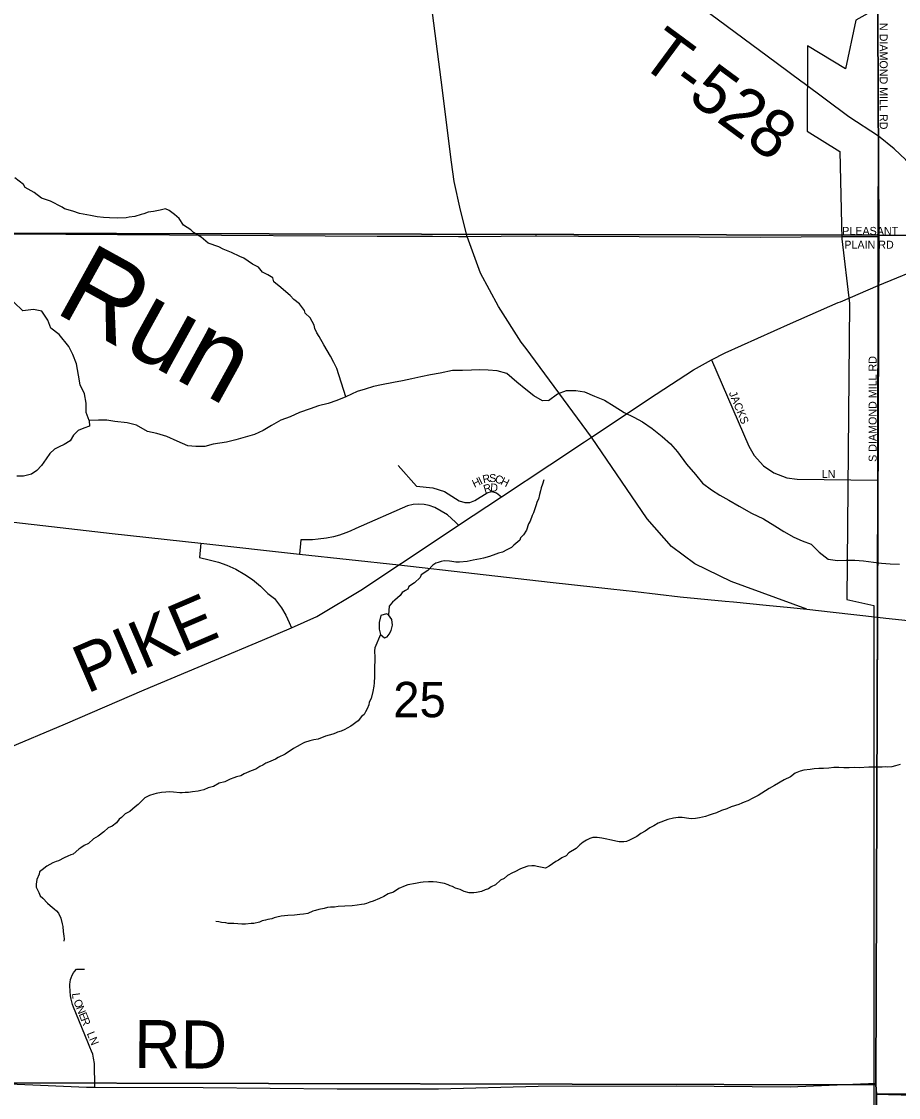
# Model space of a CAD drawing. Extents: x -209 to 4852, y 0 to 905.
# Drawn here: x 266.46 to 287.19, y 258.31 to 283.76 of the extents above; entities that cross this region are included whole.
import ezdxf

# ---------------------------------------------------------------- set-up
doc = ezdxf.new("R2010")
doc.units = 0
for name, color, linetype in [('GM_P_County_Alignment', 7, 'Continuous'), ('GM_X_Airport_Location_Class_2', 7, 'Continuous'), ('GM_X_Airport_Location_Class_3', 7, 'Continuous'), ('GM_X_County_Road', 7, 'Continuous'), ('GM_X_County_Road_Text', 7, 'Continuous'), ('GM_X_County_ROW', 7, 'Continuous'), ('GM_X_County_Subdivision_Text', 7, 'Continuous'), ('GM_X_Interstate_Location', 7, 'Continuous'), ('GM_X_Major_River', 7, 'Continuous'), ('GM_X_Minor_Lake_Text', 7, 'Continuous'), ('GM_X_Minor_River', 7, 'Continuous'), ('GM_X_Rail_Line', 7, 'Continuous'), ('GM_X_Rail_Line_Text', 7, 'Continuous'), ('GM_X_Section_Text', 7, 'Continuous'), ('GM_X_Township_Road', 7, 'Continuous'), ('GM_X_Township_Road_Text', 7, 'Continuous'), ('GM_X_Township_Text', 7, 'Continuous'), ('GM_X_US_Location', 7, 'Continuous')]:
    doc.layers.add(name, color=color, linetype=linetype)

msp = doc.modelspace()

# ---------------------------------------------------------------- linework, layer by layer
at = {"layer": 'GM_X_Airport_Location_Class_2'}
for points in [[(286.717, 280.636), (286.718, 281.051), (286.705, 284.619)], [(286.718, 281.051), (286.718, 281.051), (286.015, 281.507), (284.932, 282.319), (284.913, 282.333)], [(295.703, 269.423), (295.584, 269.83), (295.392, 270.277), (295.301, 270.418), (294.609, 271.309), (293.424, 272.716), (292.353, 274.016), (291.779, 274.731), (290.179, 276.706), (289.641, 277.46), (289.352, 277.959), (289.107, 278.463), (289.01, 278.584), (288.894, 278.755), (288.689, 279.025), (288.353, 279.386), (287.896, 279.861), (287.365, 280.496), (287.09, 280.753), (286.718, 281.051)], [(286.713, 277.524), (286.712, 278.679), (286.717, 280.636)], [(285.857, 278.677), (286.712, 278.679)], [(286.713, 277.524), (287.901, 278.011), (288.824, 278.386), (289.107, 278.463), (289.185, 278.471)], [(285.769, 277.115), (285.817, 277.136), (286.713, 277.524)], [(286.695, 270.295), (286.701, 272.916), (286.713, 277.524)], [(286.662, 258.396), (288.722, 258.338), (290.322, 258.339), (292.173, 258.35), (293.751, 258.374), (294.783, 258.388), (295.83, 258.403), (296.839, 258.425), (297.045, 258.451), (297.397, 258.602), (298.647, 259.196), (299.328, 259.462), (300.487, 259.87)]]:
    msp.add_lwpolyline(points, dxfattribs=at)
at = {"layer": 'GM_X_County_Road'}
for points in [[(274.126, 274.885), (273.912, 275.555), (273.84, 275.701), (273.76, 275.847), (273.68, 275.985), (273.607, 276.116), (273.491, 276.316), (273.44, 276.401), (273.389, 276.501), (273.376, 276.585), (273.281, 276.754), (273.163, 276.863), (273.149, 276.932), (273.032, 277.087), (272.898, 277.189), (272.809, 277.282), (272.705, 277.368), (272.586, 277.47), (272.422, 277.61), (272.394, 277.702), (272.282, 277.773), (272.155, 277.837), (272.059, 277.953), (271.917, 278.025), (271.715, 278.167), (271.618, 278.207), (271.423, 278.303), (271.22, 278.384), (271.122, 278.432), (270.867, 278.522), (270.703, 278.662), (270.524, 278.773), (270.457, 278.835), (270.285, 278.946), (270.183, 279.108), (270.071, 279.202), (269.945, 279.296), (269.862, 279.336), (269.733, 279.301), (269.58, 279.274), (269.451, 279.255), (269.351, 279.212), (269.282, 279.198), (269.137, 279.156), (269, 279.137), (268.932, 279.123), (268.727, 279.113), (268.537, 279.118), (268.393, 279.129), (268.242, 279.148), (268.083, 279.175), (267.826, 279.226), (267.668, 279.276), (267.473, 279.334), (267.413, 279.373), (267.143, 279.516), (266.925, 279.583), (266.754, 279.723), (266.544, 279.835), (266.5, 279.912), (266.299, 280.069)], [(278.918, 274.799), (278.775, 274.79), (278.573, 274.91), (278.379, 275.061), (278.171, 275.234), (277.933, 275.439), (277.706, 275.499), (277.493, 275.521), (277.288, 275.527), (277.097, 275.518), (276.883, 275.509), (276.647, 275.509), (276.355, 275.449), (276.125, 275.41), (275.895, 275.357), (275.687, 275.31), (275.465, 275.263), (275.25, 275.224), (274.966, 275.172), (274.775, 275.132), (274.582, 275.069), (274.39, 275.014), (274.126, 274.885), (273.91, 274.801), (273.71, 274.731), (273.48, 274.677), (273.279, 274.607), (273.025, 274.516), (272.808, 274.416), (272.585, 274.339), (272.367, 274.208), (272.173, 274.093), (271.964, 274), (271.526, 273.869), (271.303, 273.815), (270.989, 273.771), (270.789, 273.716), (270.575, 273.715), (270.385, 273.728), (270.137, 273.835), (269.889, 273.949), (269.654, 274.017), (269.435, 274.069), (269.172, 274.214), (268.953, 274.274), (268.664, 274.305), (268.475, 274.334), (268.276, 274.332), (268.055, 274.324), (267.985, 274.516), (267.984, 274.737), (267.945, 274.958), (267.845, 275.174), (267.806, 275.396), (267.753, 275.664), (267.668, 275.887), (267.575, 276.08), (267.347, 276.361), (267.146, 276.511), (267.076, 276.704), (266.937, 276.913), (266.74, 276.949), (266.488, 276.919), (266.273, 277.123)], [(278.918, 274.799), (279.126, 274.962), (279.341, 275.039), (279.562, 275.04), (279.766, 275.004), (280.006, 274.905), (280.239, 274.807), (280.47, 274.663), (280.709, 274.519), (280.934, 274.406), (281.136, 274.293), (281.367, 274.142), (281.604, 273.952), (281.804, 273.779), (281.966, 273.584), (282.177, 273.296), (282.39, 273.047), (282.559, 272.844), (282.767, 272.686), (282.968, 272.558), (283.178, 272.445), (283.424, 272.301), (283.716, 272.132), (284.001, 272.002), (284.269, 271.834), (284.478, 271.699), (284.718, 271.57), (284.912, 271.48), (285.131, 271.405), (285.315, 271.21), (285.53, 271.044), (285.75, 271.014), (285.955, 271.023), (286.161, 271.024), (286.366, 271.011), (286.6, 270.973), (286.79, 270.952), (286.994, 270.938), (287.215, 270.932)], [(268.055, 274.324), (268.06, 274.196), (267.93, 274.146), (267.792, 274.088), (267.683, 273.977), (267.604, 273.85), (267.465, 273.762), (267.342, 273.705), (267.235, 273.647), (267.126, 273.543), (267.04, 273.424), (266.929, 273.26), (266.82, 273.148), (266.689, 273.06), (266.506, 273.012), (266.347, 273.008)], [(278.802, 272.922), (278.776, 272.824), (278.744, 272.733), (278.727, 272.666), (278.702, 272.575), (278.677, 272.469), (278.645, 272.41), (278.62, 272.311), (278.603, 272.259), (278.563, 272.146), (278.531, 272.078), (278.482, 271.95), (278.442, 271.883), (278.393, 271.733), (278.322, 271.62), (278.252, 271.554), (278.236, 271.494), (278.096, 271.375), (278.042, 271.324), (277.934, 271.266), (277.827, 271.215), (277.735, 271.187), (277.674, 271.166), (277.521, 271.109), (277.383, 271.074), (277.307, 271.053), (277.132, 271.02), (276.994, 270.993), (276.812, 270.974), (276.728, 270.976), (276.63, 270.994), (276.577, 271.003), (276.448, 271.006), (276.38, 270.993), (276.311, 270.972), (276.25, 270.95), (276.18, 270.906), (276.064, 270.78), (275.909, 270.678), (275.885, 270.61), (275.745, 270.485), (275.614, 270.397), (275.59, 270.337), (275.536, 270.307), (275.459, 270.256), (275.412, 270.189), (275.28, 270.078), (275.226, 270.027), (275.148, 269.938), (275.13, 269.73)], [(274.945, 269.263), (274.81, 268.946), (274.803, 268.876), (274.807, 268.724), (274.8, 268.428), (274.805, 268.337), (274.803, 268.268), (274.792, 268.124), (274.783, 268.041), (274.765, 267.92), (274.723, 267.754), (274.675, 267.664), (274.666, 267.604), (274.625, 267.506), (274.586, 267.439), (274.554, 267.371), (274.492, 267.327), (274.414, 267.223), (274.36, 267.186), (274.298, 267.135), (274.244, 267.098), (274.159, 267.047), (274.098, 267.018), (274.013, 266.975), (273.929, 266.954), (273.876, 266.933), (273.814, 266.911), (273.73, 266.883), (273.646, 266.862), (273.47, 266.791), (273.371, 266.77), (273.272, 266.75), (273.149, 266.707), (273.096, 266.686), (273.042, 266.657), (272.972, 266.613), (272.888, 266.57), (272.687, 266.438), (272.526, 266.359), (272.457, 266.315), (272.296, 266.243), (272.235, 266.221), (272.165, 266.178), (272.088, 266.142), (271.996, 266.083)], [(271.996, 266.083), (271.889, 266.04), (271.72, 265.968), (271.643, 265.925), (271.536, 265.897), (271.475, 265.876), (271.391, 265.84), (271.26, 265.782), (271.131, 265.748), (270.992, 265.668), (270.87, 265.64), (270.77, 265.59), (270.694, 265.576), (270.633, 265.562), (270.496, 265.543), (270.405, 265.53), (270.321, 265.525), (270.252, 265.519), (270.199, 265.52), (270.048, 265.539), (269.957, 265.541), (269.866, 265.536), (269.767, 265.531), (269.638, 265.504), (269.584, 265.49), (269.485, 265.454), (269.37, 265.404), (269.214, 265.248), (269.144, 265.189), (269.013, 265.079), (268.905, 265.021), (268.82, 264.939), (268.765, 264.895), (268.703, 264.813), (268.595, 264.732), (268.502, 264.689), (268.402, 264.6), (268.27, 264.497), (268.155, 264.432), (268.038, 264.321), (267.939, 264.278), (267.861, 264.219), (267.807, 264.19), (267.676, 264.072), (267.622, 264.05), (267.553, 264.022), (267.461, 263.986), (267.33, 263.913), (267.277, 263.899), (267.193, 263.863), (267.054, 263.783), (266.946, 263.695), (266.884, 263.651), (266.875, 263.598), (266.819, 263.47), (266.801, 263.357), (266.799, 263.289), (266.864, 263.166), (266.9, 263.081), (266.96, 263.027), (267.071, 262.91), (267.13, 262.855), (267.227, 262.777), (267.279, 262.73), (267.33, 262.676), (267.388, 262.553), (267.415, 262.423), (267.429, 262.362), (267.441, 262.24), (267.454, 262.126), (267.46, 262.065), (267.458, 262.012)], [(287.228, 266.188), (287.121, 266.16), (287.037, 266.139), (286.931, 266.125), (286.878, 266.134), (286.809, 266.127), (286.597, 266.131), (286.491, 266.125), (286.263, 266.114), (286.141, 266.116), (286.027, 266.111), (285.898, 266.113), (285.784, 266.123), (285.663, 266.117), (285.541, 266.104), (285.42, 266.099), (285.306, 266.093), (285.199, 266.088), (285.1, 266.074), (284.956, 266.054), (284.864, 266.033), (284.749, 265.982), (284.642, 265.9), (284.488, 265.827), (284.258, 265.694), (284.135, 265.62), (283.874, 265.457), (283.744, 265.391), (283.629, 265.332), (283.545, 265.296), (283.484, 265.274), (283.415, 265.245), (283.232, 265.187), (283.132, 265.144), (283.01, 265.1), (282.887, 265.049), (282.788, 265.013), (282.712, 264.991), (282.628, 264.962), (282.559, 264.941), (282.49, 264.927), (282.391, 264.913), (282.308, 264.907), (282.232, 264.909), (282.073, 264.934), (281.982, 264.936), (281.868, 264.923), (281.738, 264.887), (281.509, 264.8), (281.409, 264.741), (281.309, 264.689), (281.202, 264.615), (281.102, 264.556), (281.002, 264.49), (280.91, 264.438), (280.833, 264.401), (280.757, 264.372), (280.696, 264.358), (280.59, 264.36), (280.506, 264.377), (280.408, 264.401), (280.257, 264.434), (280.174, 264.451), (280.068, 264.461), (279.961, 264.462), (279.893, 264.441), (279.816, 264.404), (279.732, 264.353), (279.655, 264.293), (279.569, 264.203), (279.4, 264.1), (279.331, 264.033), (279.231, 263.981)], [(279.231, 263.981), (279.154, 263.929), (279.093, 263.892), (279.009, 263.841), (278.932, 263.789), (278.847, 263.737), (278.646, 263.779)], [(278.646, 263.779), (278.586, 263.795), (278.525, 263.797), (278.426, 263.784), (278.319, 263.749), (278.258, 263.72), (278.119, 263.648), (278.066, 263.626), (277.943, 263.568), (277.865, 263.494), (277.781, 263.451), (277.664, 263.34), (277.557, 263.297), (277.495, 263.253), (277.419, 263.225), (277.334, 263.189), (277.212, 263.161), (277.151, 263.155), (277.038, 263.158), (276.925, 263.184), (276.827, 263.232), (276.714, 263.265), (276.647, 263.304), (276.594, 263.321), (276.542, 263.345), (276.459, 263.377), (276.361, 263.395), (276.277, 263.404), (276.187, 263.414), (276.081, 263.417), (275.951, 263.405), (275.89, 263.399), (275.769, 263.379), (275.593, 263.345), (275.524, 263.317), (275.379, 263.26), (275.255, 263.172), (275.125, 263.129), (275.025, 263.071), (274.918, 263.02), (274.772, 262.956), (274.688, 262.935), (274.611, 262.899), (274.558, 262.885), (274.497, 262.879), (274.39, 262.859), (274.276, 262.846), (274.101, 262.836), (273.942, 262.832), (273.858, 262.819), (273.759, 262.814), (273.691, 262.808), (273.615, 262.787), (273.485, 262.76), (273.409, 262.739), (273.34, 262.718), (273.225, 262.667), (273.126, 262.647), (273.035, 262.642), (272.913, 262.63), (272.753, 262.618), (272.594, 262.599), (272.494, 262.579), (272.433, 262.565), (272.372, 262.537), (272.281, 262.524), (272.227, 262.51), (272.143, 262.489), (272.082, 262.46), (271.952, 262.433), (271.884, 262.427), (271.754, 262.415), (271.664, 262.417), (271.474, 262.43), (271.345, 262.433), (271.285, 262.442), (271.186, 262.452), (271.119, 262.469), (271.05, 262.478)]]:
    msp.add_lwpolyline(points, dxfattribs=at)
at = {"layer": 'GM_X_County_Road_Text'}
for points in [[(279.768, 273.822), (279.932, 273.93), (281.46, 274.949), (282.342, 275.525), (282.769, 275.765), (283.09, 275.928), (284.642, 276.62), (285.769, 277.115)], [(278.948, 273.281), (279.768, 273.822)], [(275.502, 270.996), (276.792, 271.853), (277.801, 272.524), (278.948, 273.281)], [(272.15, 269.134), (272.839, 269.426), (273.435, 269.693), (274.516, 270.34), (275.381, 270.915), (275.502, 270.996)], [(286.688, 267.685), (286.693, 269.675), (286.695, 270.295)], [(254.832, 261.733), (255.474, 261.997), (257.469, 262.816), (259.373, 263.632), (261.011, 264.352), (262.733, 265.102), (263.722, 265.538), (265.097, 266.125), (266.037, 266.535), (267.494, 267.155), (269.358, 267.954), (271.025, 268.657), (272.15, 269.134)], [(286.594, 238.536), (286.662, 258.396), (286.663, 258.649), (286.688, 267.685)]]:
    msp.add_lwpolyline(points, dxfattribs=at)
at = {"layer": 'GM_X_County_ROW'}
for points in [[(284.913, 282.333), (284.301, 282.791), (282.362, 284.225), (280.476, 285.635), (279.219, 286.499), (278.298, 287.168), (277.955, 287.56), (277.302, 288.512), (276.286, 290.061), (275.486, 291.341)], [(254.832, 278.812), (256.416, 278.806), (258.293, 278.795), (260.849, 278.789), (265.038, 278.753), (274.866, 278.689), (276.171, 278.684)], [(276.79, 278.682), (276.996, 278.681), (278.597, 278.697), (278.644, 278.697)], [(278.644, 278.697), (279.629, 278.685), (283.921, 278.667), (285.857, 278.677)], [(276.171, 278.684), (276.79, 278.682)], [(265.259, 258.675), (267.988, 258.559), (268.192, 258.558), (270.752, 258.547), (273.918, 258.522), (276.318, 258.516), (278.671, 258.583), (281.933, 258.592), (284.632, 258.568), (286.663, 258.649)]]:
    msp.add_lwpolyline(points, dxfattribs=at)
at = {"layer": 'GM_X_County_Subdivision_Text'}
for points in [[(278.385, 276.029), (278.272, 276.183), (277.73, 277.027), (277.312, 277.811), (276.996, 278.681), (276.835, 279.306), (276.685, 279.983), (276.622, 280.439), (276.379, 282.383), (276.066, 284.827), (275.746, 287.345), (275.594, 288.623), (275.356, 290.512), (275.278, 291.024), (275.051, 291.994)], [(285.025, 269.868), (283.237, 270.522), (282.378, 270.936), (281.822, 271.345), (281.249, 272.003), (279.932, 273.93), (278.385, 276.029)]]:
    msp.add_lwpolyline(points, dxfattribs=at)
at = {"layer": 'GM_X_Major_River'}
for points in [[(275.13, 269.73), (275.085, 269.754), (274.948, 269.712), (274.914, 269.553), (274.91, 269.393), (274.945, 269.263), (275.042, 269.185)], [(275.042, 269.185), (275.104, 269.207), (275.151, 269.274), (275.198, 269.357), (275.224, 269.485), (275.212, 269.622), (275.13, 269.73)]]:
    msp.add_lwpolyline(points, dxfattribs=at)
at = {"layer": 'GM_X_Minor_Lake_Text'}
msp.add_lwpolyline([(286.832, 338.559), (254.832, 338.559), (254.832, 238.66), (257.84, 238.598), (265.091, 238.636), (266.056, 238.553), (286.594, 238.536), (286.662, 258.396), (286.663, 258.649), (286.693, 269.675), (286.713, 277.524), (286.712, 278.679), (286.718, 281.051), (286.69, 288.656), (286.672, 293.142), (286.676, 298.975), (286.723, 309.11), (286.781, 319.004), (286.78, 319.227)], close=True, dxfattribs=at)
at = {"layer": 'GM_X_Minor_River'}
for points in [[(265.881, 298.954), (286.633, 298.983), (286.724, 278.709), (265.09, 278.757)], [(286.633, 298.983), (306.169, 298.948), (306.048, 278.677), (286.724, 278.709)], [(265.09, 278.757), (286.724, 278.709), (286.653, 258.613), (265.104, 258.659)], [(286.724, 278.709), (306.048, 278.677), (306.215, 258.387), (286.671, 258.401), (286.653, 258.613)], [(286.653, 258.613), (286.671, 258.401), (286.611, 238.471), (266.181, 238.644), (265.143, 238.636), (265.104, 258.659)], [(306.215, 258.387), (306.11, 238.466), (305.253, 238.43), (286.611, 238.471), (286.671, 258.401)]]:
    msp.add_lwpolyline(points, close=True, dxfattribs=at)
at = {"layer": 'GM_X_Rail_Line'}
for points in [[(276.792, 271.853), (276.718, 271.925), (276.531, 272.094), (276.382, 272.183), (276.227, 272.272), (276.098, 272.319), (275.976, 272.343), (275.843, 272.35), (275.72, 272.339), (275.583, 272.306), (274.364, 271.769), (274.225, 271.706), (274.126, 271.667), (273.973, 271.616), (273.836, 271.579), (273.666, 271.544), (273.47, 271.517), (273.339, 271.508), (273.234, 271.505), (273.062, 271.505), (273.026, 271.165)], [(270.697, 271.428), (270.661, 271.089), (270.893, 271.032), (271.116, 270.973), (271.307, 270.905), (271.521, 270.809), (271.739, 270.686), (271.919, 270.563), (272.105, 270.41), (272.279, 270.239), (272.441, 270.114), (272.601, 269.9), (272.702, 269.719), (272.785, 269.547), (272.839, 269.426)]]:
    msp.add_lwpolyline(points, dxfattribs=at)
at = {"layer": 'GM_X_Rail_Line_Text'}
for points in [[(254.832, 273.179), (255.321, 273.124), (257.047, 272.931), (260.936, 272.517), (265.098, 272.059), (266.959, 271.843), (268.601, 271.653), (270.697, 271.428), (273.026, 271.165), (275.381, 270.915), (278.956, 270.504), (280.037, 270.386), (280.393, 270.345)], [(280.393, 270.345), (280.972, 270.279)], [(280.972, 270.279), (282.027, 270.159), (283.094, 270.055)], [(283.094, 270.055), (283.287, 270.036)], [(283.287, 270.036), (284.06, 269.961)], [(284.06, 269.961), (284.639, 269.905)], [(284.639, 269.905), (285.025, 269.868)], [(285.025, 269.868), (285.025, 269.868), (285.651, 269.795)], [(285.651, 269.795), (286.693, 269.675), (286.892, 269.653)], [(286.892, 269.653), (288.48, 269.484)]]:
    msp.add_lwpolyline(points, dxfattribs=at)
at = {"layer": 'GM_X_Township_Text'}
for points in [[(282.769, 275.765), (283.657, 273.723), (283.781, 273.502), (283.999, 273.258), (284.242, 273.089), (284.549, 272.971), (284.798, 272.939), (286.701, 272.916)], [(275.359, 273.262), (275.793, 272.774), (276.181, 272.738), (276.455, 272.647), (276.807, 272.426), (276.934, 272.384), (277.056, 272.386), (277.178, 272.432), (277.465, 272.617), (277.567, 272.644), (277.685, 272.616), (277.801, 272.524)], [(268.192, 258.558), (268.182, 259.115), (268.161, 259.24), (268.138, 259.336), (268.112, 259.407), (268.073, 259.505), (268.024, 259.619), (267.686, 260.452), (267.664, 260.512), (267.645, 260.575), (267.63, 260.639), (267.613, 260.72), (267.602, 260.827), (267.597, 260.958), (267.598, 260.997), (267.602, 261.04), (267.613, 261.101), (267.627, 261.146), (267.653, 261.205), (267.687, 261.26), (267.705, 261.295), (267.754, 261.348), (267.943, 261.351)]]:
    msp.add_lwpolyline(points, dxfattribs=at)
at = {"layer": 'GM_X_US_Location'}
msp.add_lwpolyline([(319.123, 338.559), (286.601, 338.559), (286.605, 284.032), (286.185, 283.8), (285.941, 282.649), (285.04, 283.19), (285.032, 281.169), (285.802, 280.687), (285.856, 278.625), (286.036, 277.093), (285.974, 270.09), (286.606, 269.955), (286.607, 238.38), (390.832, 238.067)], dxfattribs=at)
msp.add_lwpolyline([(319.123, 338.559), (286.601, 338.559), (286.605, 284.032), (286.185, 283.8), (285.941, 282.649), (285.04, 283.19), (285.032, 281.169), (285.802, 280.687), (285.856, 278.625), (286.036, 277.093), (285.974, 270.09), (286.606, 269.955), (286.607, 238.38), (390.832, 238.067)], dxfattribs=at)

# ---------------------------------------------------------------- texts
at = {"layer": 'GM_P_County_Alignment'}
msp.add_text('PIKE', height=1.1364, rotation=23.2398, dxfattribs=at).set_placement((268.001, 267.859))
at = {"layer": 'GM_X_Airport_Location_Class_3'}
for s, height, rotation, p in [('N DIAMOND MILL RD', 0.18939, 270, (286.746, 283.731)), ('PLEASANT', 0.1894, 0, (285.861, 278.717)), ('PLAIN RD', 0.1894, 0, (285.911, 278.391)), ('S DIAMOND MILL RD', 0.18939, 90, (286.675, 273.348))]:
    msp.add_text(s, height=height, rotation=rotation, dxfattribs=at).set_placement(p)
at = {"layer": 'GM_X_Interstate_Location'}
for s, height, rotation, p in [('JACKS', 0.1894, 292.3064, (283.177, 274.978)), ('LN', 0.1894, 0, (285.377, 272.967)), ('H', 0.189, 26.0469, (277.166, 272.734)), ('I', 0.189, 26.0457, (277.315, 272.808)), ('R', 0.189, 12.0625, (277.379, 272.84)), ('S', 0.189, 0.4918, (277.515, 272.87)), ('D', 0.189, 357.8356, (277.536, 272.65)), ('C', 0.189, 340.463, (277.632, 272.874)), ('H', 0.189, 333.391, (277.767, 272.827)), ('R', 0.189, 16.3957, (277.409, 272.609)), ('L', 0.189, 277.247, (267.647, 260.775)), ('O', 0.189, 292.5239, (267.678, 260.59)), ('N', 0.189, 292.0734, (267.741, 260.436)), ('E', 0.189, 292.0525, (267.804, 260.282)), ('R', 0.189, 292.0727, (267.854, 260.158)), ('LN', 0.1894, 292.3821, (267.994, 259.828))]:
    msp.add_text(s, height=height, rotation=rotation, dxfattribs=at).set_placement(p)
at = {"layer": 'GM_X_Section_Text'}
msp.add_text('Run', height=1.8937, rotation=331.1086, dxfattribs=at).set_placement((267.197, 276.907))
at = {"layer": 'GM_X_Township_Road'}
for s, rotation, p in [('T-528', 323.5802, (281.023, 282.778)), ('RD', 359.5064, (269.115, 259.012))]:
    msp.add_text(s, height=1.1364, rotation=rotation, dxfattribs=at).set_placement(p)
at = {"layer": 'GM_X_Township_Road_Text'}
msp.add_text('25', height=0.8371, rotation=0, dxfattribs=at).set_placement((275.244, 267.308))

doc.saveas('drawing.dxf')
